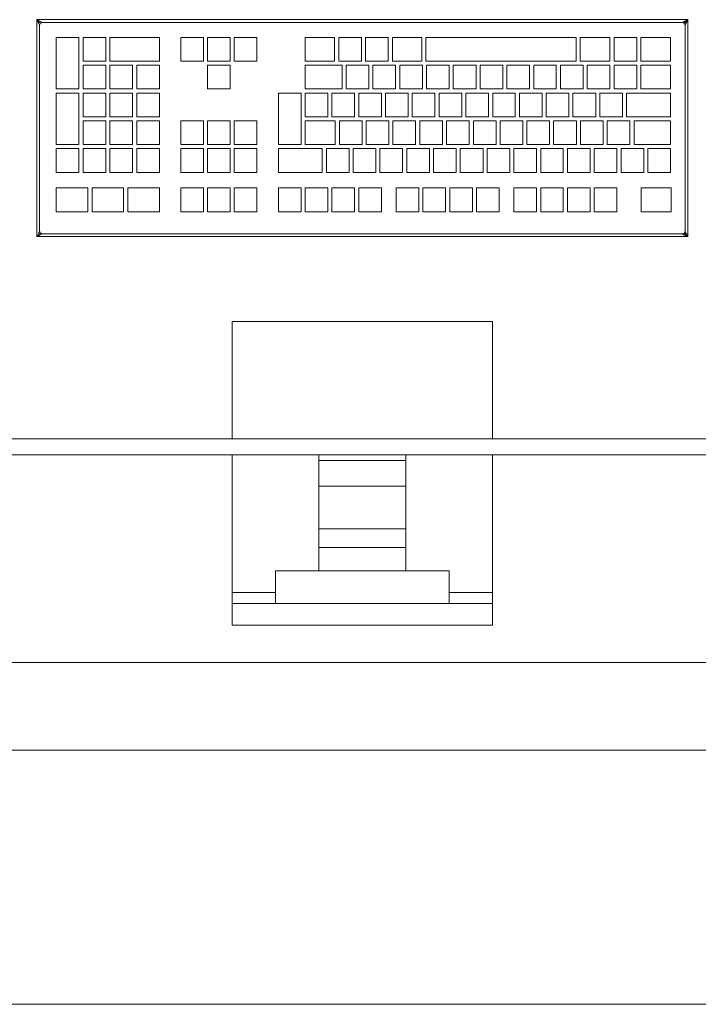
# Model space of a CAD drawing. Header units: millimetres. Extents: x 2 to 902, y -447 to 199.
# Tile 885 of 1056: x 51.073 to 51.867, y 145.724 to 146.877. Entities that reach past the tile are written whole.
import ezdxf

# ---------------------------------------------------------------- set-up
doc = ezdxf.new("R2010")
doc.units = ezdxf.units.MM
doc.header["$MEASUREMENT"] = 0
for name, color, linetype, lineweight in [('IFC-Elemento construtivo genérico-Contorno', 253, 'Continuous', 5), ('IFC-Laje-Contorno', 134, 'Continuous', 5), ('IFC-Parede-Contorno', 42, 'Continuous', 5)]:
    doc.layers.add(name, color=color, linetype=linetype, lineweight=lineweight)

msp = doc.modelspace()

# ---------------------------------------------------------------- linework, layer by layer
at = {"layer": 'IFC-Elemento construtivo genérico-Contorno', "color": 7, "lineweight": 5}
for p, q in [((51.0928, 146.8772), (51.0953, 146.8747)), ((51.0928, 146.6232), (51.0928, 146.8772)), ((51.0928, 146.8772), (51.8548, 146.8772)), ((51.0928, 146.8772), (51.0953, 146.8747)), ((51.0928, 146.8772), (51.096, 146.8708)), ((51.0928, 146.8772), (51.0991, 146.874)), ((51.0928, 146.8772), (51.8548, 146.8772)), ((51.0928, 146.6232), (51.0928, 146.8772)), ((51.0928, 146.8772), (51.0965, 146.8753)), ((51.0953, 146.8747), (51.0969, 146.8731)), ((51.0953, 146.8747), (51.0969, 146.8731)), ((51.0965, 146.8753), (51.0978, 146.8746)), ((51.0969, 146.8731), (51.0991, 146.874)), ((51.0969, 146.8731), (51.0987, 146.8738)), ((51.0969, 146.8731), (51.0987, 146.8738)), ((51.0969, 146.8731), (51.0983, 146.8736)), ((51.0969, 146.8731), (51.0983, 146.8736)), ((51.0978, 146.8746), (51.0987, 146.8742)), ((51.0983, 146.8736), (51.0991, 146.874)), ((51.0983, 146.8736), (51.0991, 146.874)), ((51.0985, 146.8743), (51.0991, 146.874)), ((51.0987, 146.8738), (51.0991, 146.874)), ((51.0987, 146.8738), (51.0991, 146.874)), ((51.0991, 146.874), (51.8484, 146.874)), ((51.0991, 146.874), (51.8484, 146.874)), ((51.8484, 146.874), (51.8548, 146.8772)), ((51.8484, 146.874), (51.8511, 146.8753)), ((51.8484, 146.874), (51.8498, 146.8746)), ((51.8484, 146.874), (51.85, 146.8733)), ((51.8484, 146.874), (51.85, 146.8733)), ((51.8484, 146.874), (51.8493, 146.8736)), ((51.8493, 146.8736), (51.85, 146.8733)), ((51.8498, 146.8746), (51.8548, 146.8772)), ((51.8507, 146.8731), (51.8523, 146.8747)), ((51.8507, 146.8731), (51.8523, 146.8747)), ((51.8511, 146.8753), (51.8548, 146.8772)), ((51.8516, 146.8708), (51.8548, 146.8772)), ((51.8523, 146.8747), (51.8548, 146.8772)), ((51.8523, 146.8747), (51.8548, 146.8772)), ((51.8529, 146.8734), (51.8548, 146.8772)), ((51.8548, 146.6232), (51.8548, 146.8772)), ((51.8548, 146.6232), (51.8548, 146.8772)), ((51.0947, 146.8734), (51.096, 146.8708)), ((51.096, 146.8708), (51.0969, 146.8731)), ((51.096, 146.8708), (51.0969, 146.8731)), ((51.096, 146.8708), (51.0966, 146.8723)), ((51.096, 146.8708), (51.0966, 146.8723)), ((51.096, 146.8708), (51.0963, 146.8716)), ((51.096, 146.8708), (51.0963, 146.8716)), ((51.096, 146.6295), (51.096, 146.8708)), ((51.096, 146.6295), (51.096, 146.8708)), ((51.0963, 146.8716), (51.0966, 146.8723)), ((51.0963, 146.8716), (51.0966, 146.8723)), ((51.0966, 146.8723), (51.0969, 146.8731)), ((51.0966, 146.8723), (51.0969, 146.8731)), ((51.85, 146.8733), (51.8507, 146.8731)), ((51.85, 146.8733), (51.8507, 146.8731)), ((51.8507, 146.8731), (51.8513, 146.8716)), ((51.8507, 146.8731), (51.8516, 146.8708)), ((51.8507, 146.8731), (51.8516, 146.8708)), ((51.8507, 146.8731), (51.8513, 146.8716)), ((51.8513, 146.8716), (51.8514, 146.8712)), ((51.8513, 146.8716), (51.8514, 146.8712)), ((51.8514, 146.8712), (51.8516, 146.8708)), ((51.8514, 146.8712), (51.8516, 146.8708)), ((51.8516, 146.8708), (51.8523, 146.8721)), ((51.8516, 146.8708), (51.8519, 146.8715)), ((51.8516, 146.6295), (51.8516, 146.8708)), ((51.8516, 146.6295), (51.8516, 146.8708)), ((51.8519, 146.8715), (51.8529, 146.8734)), ((51.8523, 146.8721), (51.8529, 146.8734)), ((51.1156, 146.7962), (51.1156, 146.8565)), ((51.1156, 146.8565), (51.1421, 146.8565)), ((51.1156, 146.7962), (51.1156, 146.8565)), ((51.1156, 146.8565), (51.1421, 146.8565)), ((51.1421, 146.7962), (51.1421, 146.8565)), ((51.1421, 146.7962), (51.1421, 146.8565)), ((51.147, 146.8287), (51.147, 146.8565)), ((51.147, 146.8565), (51.1735, 146.8565)), ((51.147, 146.8287), (51.147, 146.8565)), ((51.147, 146.8565), (51.1735, 146.8565)), ((51.1735, 146.8287), (51.1735, 146.8565)), ((51.1735, 146.8287), (51.1735, 146.8565)), ((51.1783, 146.8287), (51.1783, 146.8565)), ((51.1783, 146.8565), (51.2362, 146.8565)), ((51.1783, 146.8287), (51.1783, 146.8565)), ((51.1783, 146.8565), (51.2362, 146.8565)), ((51.2362, 146.8287), (51.2362, 146.8565)), ((51.2362, 146.8287), (51.2362, 146.8565)), ((51.2612, 146.8565), (51.2877, 146.8565)), ((51.2612, 146.8287), (51.2612, 146.8565)), ((51.2612, 146.8565), (51.2877, 146.8565)), ((51.2612, 146.8287), (51.2612, 146.8565)), ((51.2877, 146.8287), (51.2877, 146.8565)), ((51.2877, 146.8287), (51.2877, 146.8565)), ((51.2925, 146.8565), (51.3191, 146.8565)), ((51.2925, 146.8287), (51.2925, 146.8565)), ((51.2925, 146.8565), (51.3191, 146.8565)), ((51.2925, 146.8287), (51.2925, 146.8565)), ((51.3191, 146.8287), (51.3191, 146.8565)), ((51.3191, 146.8287), (51.3191, 146.8565)), ((51.3239, 146.8565), (51.3504, 146.8565)), ((51.3239, 146.8287), (51.3239, 146.8565)), ((51.3239, 146.8565), (51.3504, 146.8565)), ((51.3239, 146.8287), (51.3239, 146.8565)), ((51.3504, 146.8287), (51.3504, 146.8565)), ((51.3504, 146.8287), (51.3504, 146.8565)), ((51.4069, 146.8287), (51.4069, 146.8565)), ((51.4069, 146.8565), (51.4414, 146.8565)), ((51.4069, 146.8287), (51.4069, 146.8565)), ((51.4069, 146.8565), (51.4414, 146.8565)), ((51.4414, 146.8287), (51.4414, 146.8565)), ((51.4414, 146.8287), (51.4414, 146.8565)), ((51.4463, 146.8287), (51.4463, 146.8565)), ((51.4463, 146.8565), (51.4728, 146.8565)), ((51.4463, 146.8287), (51.4463, 146.8565)), ((51.4463, 146.8565), (51.4728, 146.8565)), ((51.4728, 146.8287), (51.4728, 146.8565)), ((51.4728, 146.8287), (51.4728, 146.8565)), ((51.4776, 146.8287), (51.4776, 146.8565)), ((51.4776, 146.8565), (51.5042, 146.8565)), ((51.4776, 146.8287), (51.4776, 146.8565)), ((51.4776, 146.8565), (51.5042, 146.8565)), ((51.5042, 146.8287), (51.5042, 146.8565)), ((51.5042, 146.8287), (51.5042, 146.8565)), ((51.509, 146.8287), (51.509, 146.8565)), ((51.509, 146.8565), (51.5434, 146.8565)), ((51.509, 146.8287), (51.509, 146.8565)), ((51.509, 146.8565), (51.5434, 146.8565)), ((51.5434, 146.8287), (51.5434, 146.8565)), ((51.5434, 146.8287), (51.5434, 146.8565)), ((51.5482, 146.8287), (51.5482, 146.8565)), ((51.5482, 146.8565), (51.724, 146.8565)), ((51.5482, 146.8287), (51.5482, 146.8565)), ((51.5482, 146.8565), (51.724, 146.8565)), ((51.724, 146.8287), (51.724, 146.8565)), ((51.724, 146.8287), (51.724, 146.8565)), ((51.7289, 146.8287), (51.7289, 146.8565)), ((51.7289, 146.8565), (51.7636, 146.8565)), ((51.7289, 146.8287), (51.7289, 146.8565)), ((51.7289, 146.8565), (51.7636, 146.8565)), ((51.7636, 146.8287), (51.7636, 146.8565)), ((51.7636, 146.8287), (51.7636, 146.8565)), ((51.7685, 146.8287), (51.7685, 146.8565)), ((51.7685, 146.8565), (51.795, 146.8565)), ((51.7685, 146.8287), (51.7685, 146.8565)), ((51.7685, 146.8565), (51.795, 146.8565)), ((51.795, 146.8287), (51.795, 146.8565)), ((51.795, 146.8287), (51.795, 146.8565)), ((51.7998, 146.8287), (51.7998, 146.8565)), ((51.7998, 146.8565), (51.8345, 146.8565)), ((51.7998, 146.8287), (51.7998, 146.8565)), ((51.7998, 146.8565), (51.8345, 146.8565)), ((51.8345, 146.8287), (51.8345, 146.8565)), ((51.8345, 146.8287), (51.8345, 146.8565)), ((51.147, 146.8287), (51.1735, 146.8287)), ((51.147, 146.8287), (51.1735, 146.8287)), ((51.1783, 146.8287), (51.2362, 146.8287)), ((51.1783, 146.8287), (51.2362, 146.8287)), ((51.2612, 146.8287), (51.2877, 146.8287)), ((51.2612, 146.8287), (51.2877, 146.8287)), ((51.2925, 146.8287), (51.3191, 146.8287)), ((51.2925, 146.8287), (51.3191, 146.8287)), ((51.3239, 146.8287), (51.3504, 146.8287)), ((51.3239, 146.8287), (51.3504, 146.8287)), ((51.4069, 146.8287), (51.4414, 146.8287)), ((51.4069, 146.8287), (51.4414, 146.8287)), ((51.4463, 146.8287), (51.4728, 146.8287)), ((51.4463, 146.8287), (51.4728, 146.8287)), ((51.4776, 146.8287), (51.5042, 146.8287)), ((51.4776, 146.8287), (51.5042, 146.8287)), ((51.509, 146.8287), (51.5434, 146.8287)), ((51.509, 146.8287), (51.5434, 146.8287)), ((51.5482, 146.8287), (51.724, 146.8287)), ((51.5482, 146.8287), (51.724, 146.8287)), ((51.7289, 146.8287), (51.7636, 146.8287)), ((51.7289, 146.8287), (51.7636, 146.8287)), ((51.7685, 146.8287), (51.795, 146.8287)), ((51.7685, 146.8287), (51.795, 146.8287)), ((51.7998, 146.8287), (51.8345, 146.8287)), ((51.7998, 146.8287), (51.8345, 146.8287)), ((51.147, 146.7962), (51.147, 146.8239)), ((51.147, 146.8239), (51.1735, 146.8239)), ((51.147, 146.7962), (51.147, 146.8239)), ((51.147, 146.8239), (51.1735, 146.8239)), ((51.1735, 146.7962), (51.1735, 146.8239)), ((51.1735, 146.7962), (51.1735, 146.8239)), ((51.1783, 146.7962), (51.1783, 146.8239)), ((51.1783, 146.8239), (51.2048, 146.8239)), ((51.1783, 146.7962), (51.1783, 146.8239)), ((51.1783, 146.8239), (51.2048, 146.8239)), ((51.2048, 146.7962), (51.2048, 146.8239)), ((51.2048, 146.7962), (51.2048, 146.8239)), ((51.2097, 146.7962), (51.2097, 146.8239)), ((51.2097, 146.8239), (51.2362, 146.8239)), ((51.2097, 146.7962), (51.2097, 146.8239)), ((51.2097, 146.8239), (51.2362, 146.8239)), ((51.2362, 146.7962), (51.2362, 146.8239)), ((51.2362, 146.7962), (51.2362, 146.8239)), ((51.2925, 146.7962), (51.2925, 146.8239)), ((51.2925, 146.8239), (51.3191, 146.8239)), ((51.2925, 146.7962), (51.2925, 146.8239)), ((51.2925, 146.8239), (51.3191, 146.8239)), ((51.3191, 146.7962), (51.3191, 146.8239)), ((51.3191, 146.7962), (51.3191, 146.8239)), ((51.4069, 146.7962), (51.4069, 146.8239)), ((51.4069, 146.8239), (51.4501, 146.8239)), ((51.4069, 146.7962), (51.4069, 146.8239)), ((51.4069, 146.8239), (51.4501, 146.8239)), ((51.4501, 146.7962), (51.4501, 146.8239)), ((51.4501, 146.7962), (51.4501, 146.8239)), ((51.4549, 146.7962), (51.4549, 146.8239)), ((51.4549, 146.8239), (51.4814, 146.8239)), ((51.4549, 146.7962), (51.4549, 146.8239)), ((51.4549, 146.8239), (51.4814, 146.8239)), ((51.4814, 146.7962), (51.4814, 146.8239)), ((51.4814, 146.7962), (51.4814, 146.8239)), ((51.4863, 146.7962), (51.4863, 146.8239)), ((51.4863, 146.8239), (51.5128, 146.8239)), ((51.4863, 146.7962), (51.4863, 146.8239)), ((51.4863, 146.8239), (51.5128, 146.8239)), ((51.5128, 146.7962), (51.5128, 146.8239)), ((51.5128, 146.7962), (51.5128, 146.8239)), ((51.5176, 146.7962), (51.5176, 146.8239)), ((51.5176, 146.8239), (51.5442, 146.8239)), ((51.5176, 146.7962), (51.5176, 146.8239)), ((51.5176, 146.8239), (51.5442, 146.8239)), ((51.5442, 146.7962), (51.5442, 146.8239)), ((51.5442, 146.7962), (51.5442, 146.8239)), ((51.549, 146.7962), (51.549, 146.8239)), ((51.549, 146.8239), (51.5755, 146.8239)), ((51.549, 146.7962), (51.549, 146.8239)), ((51.549, 146.8239), (51.5755, 146.8239)), ((51.5755, 146.7962), (51.5755, 146.8239)), ((51.5755, 146.7962), (51.5755, 146.8239)), ((51.5803, 146.7962), (51.5803, 146.8239)), ((51.5803, 146.8239), (51.6069, 146.8239)), ((51.5803, 146.7962), (51.5803, 146.8239)), ((51.5803, 146.8239), (51.6069, 146.8239)), ((51.6069, 146.7962), (51.6069, 146.8239)), ((51.6069, 146.7962), (51.6069, 146.8239)), ((51.6117, 146.7962), (51.6117, 146.8239)), ((51.6117, 146.8239), (51.6382, 146.8239)), ((51.6117, 146.7962), (51.6117, 146.8239)), ((51.6117, 146.8239), (51.6382, 146.8239)), ((51.6382, 146.7962), (51.6382, 146.8239)), ((51.6382, 146.7962), (51.6382, 146.8239)), ((51.643, 146.7962), (51.643, 146.8239)), ((51.643, 146.8239), (51.6696, 146.8239)), ((51.643, 146.7962), (51.643, 146.8239)), ((51.643, 146.8239), (51.6696, 146.8239)), ((51.6696, 146.7962), (51.6696, 146.8239)), ((51.6696, 146.7962), (51.6696, 146.8239)), ((51.6744, 146.7962), (51.6744, 146.8239)), ((51.6744, 146.8239), (51.7009, 146.8239)), ((51.6744, 146.7962), (51.6744, 146.8239)), ((51.6744, 146.8239), (51.7009, 146.8239)), ((51.7009, 146.7962), (51.7009, 146.8239)), ((51.7009, 146.7962), (51.7009, 146.8239)), ((51.7058, 146.7962), (51.7058, 146.8239)), ((51.7058, 146.8239), (51.7323, 146.8239)), ((51.7058, 146.7962), (51.7058, 146.8239)), ((51.7058, 146.8239), (51.7323, 146.8239)), ((51.7323, 146.7962), (51.7323, 146.8239)), ((51.7323, 146.7962), (51.7323, 146.8239)), ((51.7371, 146.7962), (51.7371, 146.8239)), ((51.7371, 146.8239), (51.7636, 146.8239)), ((51.7371, 146.7962), (51.7371, 146.8239)), ((51.7371, 146.8239), (51.7636, 146.8239)), ((51.7636, 146.7962), (51.7636, 146.8239)), ((51.7636, 146.7962), (51.7636, 146.8239)), ((51.7685, 146.7962), (51.7685, 146.8239)), ((51.7685, 146.8239), (51.795, 146.8239)), ((51.7685, 146.7962), (51.7685, 146.8239)), ((51.7685, 146.8239), (51.795, 146.8239)), ((51.795, 146.7962), (51.795, 146.8239)), ((51.795, 146.7962), (51.795, 146.8239)), ((51.7998, 146.7962), (51.7998, 146.8239)), ((51.7998, 146.8239), (51.8345, 146.8239)), ((51.7998, 146.7962), (51.7998, 146.8239)), ((51.7998, 146.8239), (51.8345, 146.8239)), ((51.8345, 146.7962), (51.8345, 146.8239)), ((51.8345, 146.7962), (51.8345, 146.8239)), ((51.1156, 146.7962), (51.1421, 146.7962)), ((51.1156, 146.7962), (51.1421, 146.7962)), ((51.147, 146.7962), (51.1735, 146.7962)), ((51.147, 146.7962), (51.1735, 146.7962)), ((51.1783, 146.7962), (51.2048, 146.7962)), ((51.1783, 146.7962), (51.2048, 146.7962)), ((51.2097, 146.7962), (51.2362, 146.7962)), ((51.2097, 146.7962), (51.2362, 146.7962)), ((51.2925, 146.7962), (51.3191, 146.7962)), ((51.2925, 146.7962), (51.3191, 146.7962)), ((51.4069, 146.7962), (51.4501, 146.7962)), ((51.4069, 146.7962), (51.4501, 146.7962)), ((51.4549, 146.7962), (51.4814, 146.7962)), ((51.4549, 146.7962), (51.4814, 146.7962)), ((51.4863, 146.7962), (51.5128, 146.7962)), ((51.4863, 146.7962), (51.5128, 146.7962)), ((51.5176, 146.7962), (51.5442, 146.7962)), ((51.5176, 146.7962), (51.5442, 146.7962)), ((51.549, 146.7962), (51.5755, 146.7962)), ((51.549, 146.7962), (51.5755, 146.7962)), ((51.5803, 146.7962), (51.6069, 146.7962)), ((51.5803, 146.7962), (51.6069, 146.7962)), ((51.6117, 146.7962), (51.6382, 146.7962)), ((51.6117, 146.7962), (51.6382, 146.7962)), ((51.643, 146.7962), (51.6696, 146.7962)), ((51.643, 146.7962), (51.6696, 146.7962)), ((51.6744, 146.7962), (51.7009, 146.7962)), ((51.6744, 146.7962), (51.7009, 146.7962)), ((51.7058, 146.7962), (51.7323, 146.7962)), ((51.7058, 146.7962), (51.7323, 146.7962)), ((51.7371, 146.7962), (51.7636, 146.7962)), ((51.7371, 146.7962), (51.7636, 146.7962)), ((51.7685, 146.7962), (51.795, 146.7962)), ((51.7685, 146.7962), (51.795, 146.7962)), ((51.7998, 146.7962), (51.8345, 146.7962)), ((51.7998, 146.7962), (51.8345, 146.7962)), ((51.1156, 146.731), (51.1156, 146.7913)), ((51.1156, 146.7913), (51.1421, 146.7913)), ((51.1156, 146.731), (51.1156, 146.7913)), ((51.1156, 146.7913), (51.1421, 146.7913)), ((51.1421, 146.731), (51.1421, 146.7913)), ((51.1421, 146.731), (51.1421, 146.7913)), ((51.147, 146.7636), (51.147, 146.7913)), ((51.147, 146.7913), (51.1735, 146.7913)), ((51.147, 146.7636), (51.147, 146.7913)), ((51.147, 146.7913), (51.1735, 146.7913)), ((51.1735, 146.7636), (51.1735, 146.7913)), ((51.1735, 146.7636), (51.1735, 146.7913)), ((51.1783, 146.7636), (51.1783, 146.7913)), ((51.1783, 146.7913), (51.2048, 146.7913)), ((51.1783, 146.7636), (51.1783, 146.7913)), ((51.1783, 146.7913), (51.2048, 146.7913)), ((51.2048, 146.7636), (51.2048, 146.7913)), ((51.2048, 146.7636), (51.2048, 146.7913)), ((51.2097, 146.7636), (51.2097, 146.7913)), ((51.2097, 146.7913), (51.2362, 146.7913)), ((51.2097, 146.7636), (51.2097, 146.7913)), ((51.2097, 146.7913), (51.2362, 146.7913)), ((51.2362, 146.7636), (51.2362, 146.7913)), ((51.2362, 146.7636), (51.2362, 146.7913)), ((51.3756, 146.731), (51.3756, 146.7913)), ((51.3756, 146.7913), (51.4021, 146.7913)), ((51.3756, 146.731), (51.3756, 146.7913)), ((51.3756, 146.7913), (51.4021, 146.7913)), ((51.4021, 146.731), (51.4021, 146.7913)), ((51.4021, 146.731), (51.4021, 146.7913)), ((51.4069, 146.7636), (51.4069, 146.7913)), ((51.4069, 146.7913), (51.4334, 146.7913)), ((51.4069, 146.7636), (51.4069, 146.7913)), ((51.4069, 146.7913), (51.4334, 146.7913)), ((51.4334, 146.7636), (51.4334, 146.7913)), ((51.4334, 146.7636), (51.4334, 146.7913)), ((51.4382, 146.7636), (51.4382, 146.7913)), ((51.4382, 146.7913), (51.4648, 146.7913)), ((51.4382, 146.7636), (51.4382, 146.7913)), ((51.4382, 146.7913), (51.4648, 146.7913)), ((51.4648, 146.7636), (51.4648, 146.7913)), ((51.4648, 146.7636), (51.4648, 146.7913)), ((51.4696, 146.7636), (51.4696, 146.7913)), ((51.4696, 146.7913), (51.4961, 146.7913)), ((51.4696, 146.7636), (51.4696, 146.7913)), ((51.4696, 146.7913), (51.4961, 146.7913)), ((51.4961, 146.7636), (51.4961, 146.7913)), ((51.4961, 146.7636), (51.4961, 146.7913)), ((51.501, 146.7636), (51.501, 146.7913)), ((51.501, 146.7913), (51.5275, 146.7913)), ((51.501, 146.7636), (51.501, 146.7913)), ((51.501, 146.7913), (51.5275, 146.7913)), ((51.5275, 146.7636), (51.5275, 146.7913)), ((51.5275, 146.7636), (51.5275, 146.7913)), ((51.5323, 146.7636), (51.5323, 146.7913)), ((51.5323, 146.7913), (51.5588, 146.7913)), ((51.5323, 146.7636), (51.5323, 146.7913)), ((51.5323, 146.7913), (51.5588, 146.7913)), ((51.5588, 146.7636), (51.5588, 146.7913)), ((51.5588, 146.7636), (51.5588, 146.7913)), ((51.5637, 146.7636), (51.5637, 146.7913)), ((51.5637, 146.7913), (51.5902, 146.7913)), ((51.5637, 146.7636), (51.5637, 146.7913)), ((51.5637, 146.7913), (51.5902, 146.7913)), ((51.5902, 146.7636), (51.5902, 146.7913)), ((51.5902, 146.7636), (51.5902, 146.7913)), ((51.595, 146.7636), (51.595, 146.7913)), ((51.595, 146.7913), (51.6215, 146.7913)), ((51.595, 146.7636), (51.595, 146.7913)), ((51.595, 146.7913), (51.6215, 146.7913)), ((51.6215, 146.7636), (51.6215, 146.7913)), ((51.6215, 146.7636), (51.6215, 146.7913)), ((51.6264, 146.7636), (51.6264, 146.7913)), ((51.6264, 146.7913), (51.6529, 146.7913)), ((51.6264, 146.7636), (51.6264, 146.7913)), ((51.6264, 146.7913), (51.6529, 146.7913)), ((51.6529, 146.7636), (51.6529, 146.7913)), ((51.6529, 146.7636), (51.6529, 146.7913)), ((51.6577, 146.7636), (51.6577, 146.7913)), ((51.6577, 146.7913), (51.6843, 146.7913)), ((51.6577, 146.7636), (51.6577, 146.7913)), ((51.6577, 146.7913), (51.6843, 146.7913)), ((51.6843, 146.7636), (51.6843, 146.7913)), ((51.6843, 146.7636), (51.6843, 146.7913)), ((51.6891, 146.7636), (51.6891, 146.7913)), ((51.6891, 146.7913), (51.7156, 146.7913)), ((51.6891, 146.7636), (51.6891, 146.7913)), ((51.6891, 146.7913), (51.7156, 146.7913)), ((51.7156, 146.7636), (51.7156, 146.7913)), ((51.7156, 146.7636), (51.7156, 146.7913)), ((51.7204, 146.7636), (51.7204, 146.7913)), ((51.7204, 146.7913), (51.747, 146.7913)), ((51.7204, 146.7636), (51.7204, 146.7913)), ((51.7204, 146.7913), (51.747, 146.7913)), ((51.747, 146.7636), (51.747, 146.7913)), ((51.747, 146.7636), (51.747, 146.7913)), ((51.7518, 146.7636), (51.7518, 146.7913)), ((51.7518, 146.7913), (51.7783, 146.7913)), ((51.7518, 146.7636), (51.7518, 146.7913)), ((51.7518, 146.7913), (51.7783, 146.7913)), ((51.7783, 146.7636), (51.7783, 146.7913)), ((51.7783, 146.7636), (51.7783, 146.7913)), ((51.7831, 146.7636), (51.7831, 146.7913)), ((51.7831, 146.7913), (51.8345, 146.7913)), ((51.7831, 146.7636), (51.7831, 146.7913)), ((51.7831, 146.7913), (51.8345, 146.7913)), ((51.8345, 146.7636), (51.8345, 146.7913)), ((51.8345, 146.7636), (51.8345, 146.7913)), ((51.147, 146.7636), (51.1735, 146.7636)), ((51.147, 146.7636), (51.1735, 146.7636)), ((51.147, 146.731), (51.147, 146.7587)), ((51.147, 146.7587), (51.1735, 146.7587)), ((51.147, 146.731), (51.147, 146.7587)), ((51.147, 146.7587), (51.1735, 146.7587)), ((51.1735, 146.731), (51.1735, 146.7587)), ((51.1735, 146.731), (51.1735, 146.7587)), ((51.1783, 146.7636), (51.2048, 146.7636)), ((51.1783, 146.7636), (51.2048, 146.7636)), ((51.1783, 146.731), (51.1783, 146.7587)), ((51.1783, 146.7587), (51.2048, 146.7587)), ((51.1783, 146.731), (51.1783, 146.7587)), ((51.1783, 146.7587), (51.2048, 146.7587)), ((51.2048, 146.731), (51.2048, 146.7587)), ((51.2048, 146.731), (51.2048, 146.7587)), ((51.2097, 146.7636), (51.2362, 146.7636)), ((51.2097, 146.7636), (51.2362, 146.7636)), ((51.2097, 146.731), (51.2097, 146.7587)), ((51.2097, 146.7587), (51.2362, 146.7587)), ((51.2097, 146.731), (51.2097, 146.7587)), ((51.2097, 146.7587), (51.2362, 146.7587)), ((51.2362, 146.731), (51.2362, 146.7587)), ((51.2362, 146.731), (51.2362, 146.7587)), ((51.2612, 146.7587), (51.2877, 146.7587)), ((51.2612, 146.731), (51.2612, 146.7587)), ((51.2612, 146.7587), (51.2877, 146.7587)), ((51.2612, 146.731), (51.2612, 146.7587)), ((51.2877, 146.731), (51.2877, 146.7587)), ((51.2877, 146.731), (51.2877, 146.7587)), ((51.2925, 146.7587), (51.3191, 146.7587)), ((51.2925, 146.731), (51.2925, 146.7587)), ((51.2925, 146.7587), (51.3191, 146.7587)), ((51.2925, 146.731), (51.2925, 146.7587)), ((51.3191, 146.731), (51.3191, 146.7587)), ((51.3191, 146.731), (51.3191, 146.7587)), ((51.3239, 146.7587), (51.3504, 146.7587)), ((51.3239, 146.731), (51.3239, 146.7587)), ((51.3239, 146.7587), (51.3504, 146.7587)), ((51.3239, 146.731), (51.3239, 146.7587)), ((51.3504, 146.731), (51.3504, 146.7587)), ((51.3504, 146.731), (51.3504, 146.7587)), ((51.4069, 146.7636), (51.4334, 146.7636)), ((51.4069, 146.7636), (51.4334, 146.7636)), ((51.4069, 146.731), (51.4069, 146.7587)), ((51.4069, 146.7587), (51.4422, 146.7587)), ((51.4069, 146.731), (51.4069, 146.7587)), ((51.4069, 146.7587), (51.4422, 146.7587)), ((51.4382, 146.7636), (51.4648, 146.7636)), ((51.4382, 146.7636), (51.4648, 146.7636)), ((51.4422, 146.731), (51.4422, 146.7587)), ((51.4422, 146.731), (51.4422, 146.7587)), ((51.447, 146.731), (51.447, 146.7587)), ((51.447, 146.7587), (51.4735, 146.7587)), ((51.447, 146.731), (51.447, 146.7587)), ((51.447, 146.7587), (51.4735, 146.7587)), ((51.4696, 146.7636), (51.4961, 146.7636)), ((51.4696, 146.7636), (51.4961, 146.7636)), ((51.4735, 146.731), (51.4735, 146.7587)), ((51.4735, 146.731), (51.4735, 146.7587)), ((51.4784, 146.731), (51.4784, 146.7587)), ((51.4784, 146.7587), (51.5049, 146.7587)), ((51.4784, 146.731), (51.4784, 146.7587)), ((51.4784, 146.7587), (51.5049, 146.7587)), ((51.501, 146.7636), (51.5275, 146.7636)), ((51.501, 146.7636), (51.5275, 146.7636)), ((51.5049, 146.731), (51.5049, 146.7587)), ((51.5049, 146.731), (51.5049, 146.7587)), ((51.5097, 146.731), (51.5097, 146.7587)), ((51.5097, 146.7587), (51.5362, 146.7587)), ((51.5097, 146.731), (51.5097, 146.7587)), ((51.5097, 146.7587), (51.5362, 146.7587)), ((51.5323, 146.7636), (51.5588, 146.7636)), ((51.5323, 146.7636), (51.5588, 146.7636)), ((51.5362, 146.731), (51.5362, 146.7587)), ((51.5362, 146.731), (51.5362, 146.7587)), ((51.5411, 146.731), (51.5411, 146.7587)), ((51.5411, 146.7587), (51.5676, 146.7587)), ((51.5411, 146.731), (51.5411, 146.7587)), ((51.5411, 146.7587), (51.5676, 146.7587)), ((51.5637, 146.7636), (51.5902, 146.7636)), ((51.5637, 146.7636), (51.5902, 146.7636)), ((51.5676, 146.731), (51.5676, 146.7587)), ((51.5676, 146.731), (51.5676, 146.7587)), ((51.5724, 146.731), (51.5724, 146.7587)), ((51.5724, 146.7587), (51.599, 146.7587)), ((51.5724, 146.731), (51.5724, 146.7587)), ((51.5724, 146.7587), (51.599, 146.7587)), ((51.595, 146.7636), (51.6215, 146.7636)), ((51.595, 146.7636), (51.6215, 146.7636)), ((51.599, 146.731), (51.599, 146.7587)), ((51.599, 146.731), (51.599, 146.7587)), ((51.6038, 146.731), (51.6038, 146.7587)), ((51.6038, 146.7587), (51.6303, 146.7587)), ((51.6038, 146.731), (51.6038, 146.7587)), ((51.6038, 146.7587), (51.6303, 146.7587)), ((51.6264, 146.7636), (51.6529, 146.7636)), ((51.6264, 146.7636), (51.6529, 146.7636)), ((51.6303, 146.731), (51.6303, 146.7587)), ((51.6303, 146.731), (51.6303, 146.7587)), ((51.6351, 146.731), (51.6351, 146.7587)), ((51.6351, 146.7587), (51.6617, 146.7587)), ((51.6351, 146.731), (51.6351, 146.7587)), ((51.6351, 146.7587), (51.6617, 146.7587)), ((51.6577, 146.7636), (51.6843, 146.7636)), ((51.6577, 146.7636), (51.6843, 146.7636)), ((51.6617, 146.731), (51.6617, 146.7587)), ((51.6617, 146.731), (51.6617, 146.7587)), ((51.6665, 146.731), (51.6665, 146.7587)), ((51.6665, 146.7587), (51.693, 146.7587)), ((51.6665, 146.731), (51.6665, 146.7587)), ((51.6665, 146.7587), (51.693, 146.7587)), ((51.6891, 146.7636), (51.7156, 146.7636)), ((51.6891, 146.7636), (51.7156, 146.7636)), ((51.693, 146.731), (51.693, 146.7587)), ((51.693, 146.731), (51.693, 146.7587)), ((51.6978, 146.731), (51.6978, 146.7587)), ((51.6978, 146.7587), (51.7244, 146.7587)), ((51.6978, 146.731), (51.6978, 146.7587)), ((51.6978, 146.7587), (51.7244, 146.7587)), ((51.7204, 146.7636), (51.747, 146.7636)), ((51.7204, 146.7636), (51.747, 146.7636)), ((51.7244, 146.731), (51.7244, 146.7587)), ((51.7244, 146.731), (51.7244, 146.7587)), ((51.7292, 146.731), (51.7292, 146.7587)), ((51.7292, 146.7587), (51.7557, 146.7587)), ((51.7292, 146.731), (51.7292, 146.7587)), ((51.7292, 146.7587), (51.7557, 146.7587)), ((51.7518, 146.7636), (51.7783, 146.7636)), ((51.7518, 146.7636), (51.7783, 146.7636)), ((51.7557, 146.731), (51.7557, 146.7587)), ((51.7557, 146.731), (51.7557, 146.7587)), ((51.7606, 146.731), (51.7606, 146.7587)), ((51.7606, 146.7587), (51.7871, 146.7587)), ((51.7606, 146.731), (51.7606, 146.7587)), ((51.7606, 146.7587), (51.7871, 146.7587)), ((51.7831, 146.7636), (51.8345, 146.7636)), ((51.7831, 146.7636), (51.8345, 146.7636)), ((51.7871, 146.731), (51.7871, 146.7587)), ((51.7871, 146.731), (51.7871, 146.7587)), ((51.7919, 146.731), (51.7919, 146.7587)), ((51.7919, 146.7587), (51.8345, 146.7587)), ((51.7919, 146.731), (51.7919, 146.7587)), ((51.7919, 146.7587), (51.8345, 146.7587)), ((51.8345, 146.731), (51.8345, 146.7587)), ((51.8345, 146.731), (51.8345, 146.7587)), ((51.1156, 146.731), (51.1421, 146.731)), ((51.1156, 146.731), (51.1421, 146.731)), ((51.1156, 146.6984), (51.1156, 146.7262)), ((51.1156, 146.7262), (51.1421, 146.7262)), ((51.1156, 146.7262), (51.1421, 146.7262)), ((51.1156, 146.6984), (51.1156, 146.7262)), ((51.1421, 146.6984), (51.1421, 146.7262)), ((51.1421, 146.6984), (51.1421, 146.7262)), ((51.147, 146.731), (51.1735, 146.731)), ((51.147, 146.731), (51.1735, 146.731)), ((51.147, 146.6984), (51.147, 146.7262)), ((51.147, 146.7262), (51.1735, 146.7262)), ((51.147, 146.6984), (51.147, 146.7262)), ((51.147, 146.7262), (51.1735, 146.7262)), ((51.1735, 146.6984), (51.1735, 146.7262)), ((51.1735, 146.6984), (51.1735, 146.7262)), ((51.1783, 146.731), (51.2048, 146.731)), ((51.1783, 146.731), (51.2048, 146.731)), ((51.1783, 146.6984), (51.1783, 146.7262)), ((51.1783, 146.7262), (51.2048, 146.7262)), ((51.1783, 146.6984), (51.1783, 146.7262)), ((51.1783, 146.7262), (51.2048, 146.7262)), ((51.2048, 146.6984), (51.2048, 146.7262)), ((51.2048, 146.6984), (51.2048, 146.7262)), ((51.2097, 146.731), (51.2362, 146.731)), ((51.2097, 146.731), (51.2362, 146.731)), ((51.2097, 146.6984), (51.2097, 146.7262)), ((51.2097, 146.7262), (51.2362, 146.7262)), ((51.2097, 146.6984), (51.2097, 146.7262)), ((51.2097, 146.7262), (51.2362, 146.7262)), ((51.2362, 146.6984), (51.2362, 146.7262)), ((51.2362, 146.6984), (51.2362, 146.7262)), ((51.2612, 146.731), (51.2877, 146.731)), ((51.2612, 146.731), (51.2877, 146.731)), ((51.2612, 146.6984), (51.2612, 146.7262)), ((51.2612, 146.7262), (51.2877, 146.7262)), ((51.2612, 146.6984), (51.2612, 146.7262)), ((51.2612, 146.7262), (51.2877, 146.7262)), ((51.2877, 146.6984), (51.2877, 146.7262)), ((51.2877, 146.6984), (51.2877, 146.7262)), ((51.2925, 146.731), (51.3191, 146.731)), ((51.2925, 146.731), (51.3191, 146.731)), ((51.2925, 146.6984), (51.2925, 146.7262)), ((51.2925, 146.7262), (51.3191, 146.7262)), ((51.2925, 146.6984), (51.2925, 146.7262)), ((51.2925, 146.7262), (51.3191, 146.7262)), ((51.3191, 146.6984), (51.3191, 146.7262)), ((51.3191, 146.6984), (51.3191, 146.7262)), ((51.3239, 146.731), (51.3504, 146.731)), ((51.3239, 146.731), (51.3504, 146.731)), ((51.3239, 146.6984), (51.3239, 146.7262)), ((51.3239, 146.7262), (51.3504, 146.7262)), ((51.3239, 146.6984), (51.3239, 146.7262)), ((51.3239, 146.7262), (51.3504, 146.7262)), ((51.3504, 146.6984), (51.3504, 146.7262)), ((51.3504, 146.6984), (51.3504, 146.7262)), ((51.3756, 146.731), (51.4021, 146.731)), ((51.3756, 146.731), (51.4021, 146.731)), ((51.3756, 146.6984), (51.3756, 146.7262)), ((51.3756, 146.7262), (51.4269, 146.7262)), ((51.3756, 146.6984), (51.3756, 146.7262)), ((51.3756, 146.7262), (51.4269, 146.7262)), ((51.4069, 146.731), (51.4422, 146.731)), ((51.4069, 146.731), (51.4422, 146.731)), ((51.4269, 146.6984), (51.4269, 146.7262)), ((51.4269, 146.6984), (51.4269, 146.7262)), ((51.4318, 146.6984), (51.4318, 146.7262)), ((51.4318, 146.7262), (51.4583, 146.7262)), ((51.4318, 146.6984), (51.4318, 146.7262)), ((51.4318, 146.7262), (51.4583, 146.7262)), ((51.447, 146.731), (51.4735, 146.731)), ((51.447, 146.731), (51.4735, 146.731)), ((51.4583, 146.6984), (51.4583, 146.7262)), ((51.4583, 146.6984), (51.4583, 146.7262)), ((51.4631, 146.6984), (51.4631, 146.7262)), ((51.4631, 146.7262), (51.4896, 146.7262)), ((51.4631, 146.6984), (51.4631, 146.7262)), ((51.4631, 146.7262), (51.4896, 146.7262)), ((51.4784, 146.731), (51.5049, 146.731)), ((51.4784, 146.731), (51.5049, 146.731)), ((51.4896, 146.6984), (51.4896, 146.7262)), ((51.4896, 146.6984), (51.4896, 146.7262)), ((51.4945, 146.6984), (51.4945, 146.7262)), ((51.4945, 146.7262), (51.521, 146.7262)), ((51.4945, 146.6984), (51.4945, 146.7262)), ((51.4945, 146.7262), (51.521, 146.7262)), ((51.5097, 146.731), (51.5362, 146.731)), ((51.5097, 146.731), (51.5362, 146.731)), ((51.521, 146.6984), (51.521, 146.7262)), ((51.521, 146.6984), (51.521, 146.7262)), ((51.5258, 146.6984), (51.5258, 146.7262)), ((51.5258, 146.7262), (51.5524, 146.7262)), ((51.5258, 146.6984), (51.5258, 146.7262)), ((51.5258, 146.7262), (51.5524, 146.7262)), ((51.5411, 146.731), (51.5676, 146.731)), ((51.5411, 146.731), (51.5676, 146.731)), ((51.5524, 146.6984), (51.5524, 146.7262)), ((51.5524, 146.6984), (51.5524, 146.7262)), ((51.5572, 146.6984), (51.5572, 146.7262)), ((51.5572, 146.7262), (51.5837, 146.7262)), ((51.5572, 146.6984), (51.5572, 146.7262)), ((51.5572, 146.7262), (51.5837, 146.7262)), ((51.5724, 146.731), (51.599, 146.731)), ((51.5724, 146.731), (51.599, 146.731)), ((51.5837, 146.6984), (51.5837, 146.7262)), ((51.5837, 146.6984), (51.5837, 146.7262)), ((51.5885, 146.6984), (51.5885, 146.7262)), ((51.5885, 146.7262), (51.6151, 146.7262)), ((51.5885, 146.6984), (51.5885, 146.7262)), ((51.5885, 146.7262), (51.6151, 146.7262)), ((51.6038, 146.731), (51.6303, 146.731)), ((51.6038, 146.731), (51.6303, 146.731)), ((51.6151, 146.6984), (51.6151, 146.7262)), ((51.6151, 146.6984), (51.6151, 146.7262)), ((51.6199, 146.6984), (51.6199, 146.7262)), ((51.6199, 146.7262), (51.6464, 146.7262)), ((51.6199, 146.6984), (51.6199, 146.7262)), ((51.6199, 146.7262), (51.6464, 146.7262)), ((51.6351, 146.731), (51.6617, 146.731)), ((51.6351, 146.731), (51.6617, 146.731)), ((51.6464, 146.6984), (51.6464, 146.7262)), ((51.6464, 146.6984), (51.6464, 146.7262)), ((51.6512, 146.6984), (51.6512, 146.7262)), ((51.6512, 146.7262), (51.6778, 146.7262)), ((51.6512, 146.6984), (51.6512, 146.7262)), ((51.6512, 146.7262), (51.6778, 146.7262)), ((51.6665, 146.731), (51.693, 146.731)), ((51.6665, 146.731), (51.693, 146.731)), ((51.6778, 146.6984), (51.6778, 146.7262)), ((51.6778, 146.6984), (51.6778, 146.7262)), ((51.6826, 146.6984), (51.6826, 146.7262)), ((51.6826, 146.7262), (51.7091, 146.7262)), ((51.6826, 146.6984), (51.6826, 146.7262)), ((51.6826, 146.7262), (51.7091, 146.7262)), ((51.6978, 146.731), (51.7244, 146.731)), ((51.6978, 146.731), (51.7244, 146.731)), ((51.7091, 146.6984), (51.7091, 146.7262)), ((51.7091, 146.6984), (51.7091, 146.7262)), ((51.714, 146.6984), (51.714, 146.7262)), ((51.714, 146.7262), (51.7405, 146.7262)), ((51.714, 146.6984), (51.714, 146.7262)), ((51.714, 146.7262), (51.7405, 146.7262)), ((51.7292, 146.731), (51.7557, 146.731)), ((51.7292, 146.731), (51.7557, 146.731)), ((51.7405, 146.6984), (51.7405, 146.7262)), ((51.7405, 146.6984), (51.7405, 146.7262)), ((51.7453, 146.6984), (51.7453, 146.7262)), ((51.7453, 146.7262), (51.7718, 146.7262)), ((51.7453, 146.6984), (51.7453, 146.7262)), ((51.7453, 146.7262), (51.7718, 146.7262)), ((51.7606, 146.731), (51.7871, 146.731)), ((51.7606, 146.731), (51.7871, 146.731)), ((51.7718, 146.6984), (51.7718, 146.7262)), ((51.7718, 146.6984), (51.7718, 146.7262)), ((51.7767, 146.6984), (51.7767, 146.7262)), ((51.7767, 146.7262), (51.8032, 146.7262)), ((51.7767, 146.6984), (51.7767, 146.7262)), ((51.7767, 146.7262), (51.8032, 146.7262)), ((51.7919, 146.731), (51.8345, 146.731)), ((51.7919, 146.731), (51.8345, 146.731)), ((51.8032, 146.6984), (51.8032, 146.7262)), ((51.8032, 146.6984), (51.8032, 146.7262)), ((51.808, 146.6984), (51.808, 146.7262)), ((51.808, 146.7262), (51.8345, 146.7262)), ((51.808, 146.6984), (51.808, 146.7262)), ((51.808, 146.7262), (51.8345, 146.7262)), ((51.8345, 146.6984), (51.8345, 146.7262)), ((51.8345, 146.6984), (51.8345, 146.7262)), ((51.1156, 146.6984), (51.1421, 146.6984)), ((51.1156, 146.6984), (51.1421, 146.6984)), ((51.147, 146.6984), (51.1735, 146.6984)), ((51.147, 146.6984), (51.1735, 146.6984)), ((51.1783, 146.6984), (51.2048, 146.6984)), ((51.1783, 146.6984), (51.2048, 146.6984)), ((51.2097, 146.6984), (51.2362, 146.6984)), ((51.2097, 146.6984), (51.2362, 146.6984)), ((51.2612, 146.6984), (51.2877, 146.6984)), ((51.2612, 146.6984), (51.2877, 146.6984)), ((51.2925, 146.6984), (51.3191, 146.6984)), ((51.2925, 146.6984), (51.3191, 146.6984)), ((51.3239, 146.6984), (51.3504, 146.6984)), ((51.3239, 146.6984), (51.3504, 146.6984)), ((51.3756, 146.6984), (51.4269, 146.6984)), ((51.3756, 146.6984), (51.4269, 146.6984)), ((51.4318, 146.6984), (51.4583, 146.6984)), ((51.4318, 146.6984), (51.4583, 146.6984)), ((51.4631, 146.6984), (51.4896, 146.6984)), ((51.4631, 146.6984), (51.4896, 146.6984)), ((51.4945, 146.6984), (51.521, 146.6984)), ((51.4945, 146.6984), (51.521, 146.6984)), ((51.5258, 146.6984), (51.5524, 146.6984)), ((51.5258, 146.6984), (51.5524, 146.6984)), ((51.5572, 146.6984), (51.5837, 146.6984)), ((51.5572, 146.6984), (51.5837, 146.6984)), ((51.5885, 146.6984), (51.6151, 146.6984)), ((51.5885, 146.6984), (51.6151, 146.6984)), ((51.6199, 146.6984), (51.6464, 146.6984)), ((51.6199, 146.6984), (51.6464, 146.6984)), ((51.6512, 146.6984), (51.6778, 146.6984)), ((51.6512, 146.6984), (51.6778, 146.6984)), ((51.6826, 146.6984), (51.7091, 146.6984)), ((51.6826, 146.6984), (51.7091, 146.6984)), ((51.714, 146.6984), (51.7405, 146.6984)), ((51.714, 146.6984), (51.7405, 146.6984)), ((51.7453, 146.6984), (51.7718, 146.6984)), ((51.7453, 146.6984), (51.7718, 146.6984)), ((51.7767, 146.6984), (51.8032, 146.6984)), ((51.7767, 146.6984), (51.8032, 146.6984)), ((51.808, 146.6984), (51.8345, 146.6984)), ((51.808, 146.6984), (51.8345, 146.6984)), ((51.1156, 146.6802), (51.1524, 146.6802)), ((51.1156, 146.6524), (51.1156, 146.6802)), ((51.1156, 146.6802), (51.1524, 146.6802)), ((51.1156, 146.6524), (51.1156, 146.6802)), ((51.1524, 146.6524), (51.1524, 146.6802)), ((51.1524, 146.6524), (51.1524, 146.6802)), ((51.1575, 146.6802), (51.1943, 146.6802)), ((51.1575, 146.6524), (51.1575, 146.6802)), ((51.1575, 146.6802), (51.1943, 146.6802)), ((51.1575, 146.6524), (51.1575, 146.6802)), ((51.1943, 146.6524), (51.1943, 146.6802)), ((51.1943, 146.6524), (51.1943, 146.6802)), ((51.1995, 146.6524), (51.1995, 146.6802)), ((51.1995, 146.6802), (51.2362, 146.6802)), ((51.1995, 146.6524), (51.1995, 146.6802)), ((51.1995, 146.6802), (51.2362, 146.6802)), ((51.2362, 146.6524), (51.2362, 146.6802)), ((51.2362, 146.6524), (51.2362, 146.6802)), ((51.2612, 146.6524), (51.2612, 146.6802)), ((51.2612, 146.6802), (51.2877, 146.6802)), ((51.2612, 146.6524), (51.2612, 146.6802)), ((51.2612, 146.6802), (51.2877, 146.6802)), ((51.2877, 146.6524), (51.2877, 146.6802)), ((51.2877, 146.6524), (51.2877, 146.6802)), ((51.2925, 146.6524), (51.2925, 146.6802)), ((51.2925, 146.6802), (51.3191, 146.6802)), ((51.2925, 146.6524), (51.2925, 146.6802)), ((51.2925, 146.6802), (51.3191, 146.6802)), ((51.3191, 146.6524), (51.3191, 146.6802)), ((51.3191, 146.6524), (51.3191, 146.6802)), ((51.3239, 146.6524), (51.3239, 146.6802)), ((51.3239, 146.6802), (51.3504, 146.6802)), ((51.3239, 146.6524), (51.3239, 146.6802)), ((51.3239, 146.6802), (51.3504, 146.6802)), ((51.3504, 146.6524), (51.3504, 146.6802)), ((51.3504, 146.6524), (51.3504, 146.6802)), ((51.3756, 146.6524), (51.3756, 146.6802)), ((51.3756, 146.6802), (51.4021, 146.6802)), ((51.3756, 146.6524), (51.3756, 146.6802)), ((51.3756, 146.6802), (51.4021, 146.6802)), ((51.4021, 146.6524), (51.4021, 146.6802)), ((51.4021, 146.6524), (51.4021, 146.6802)), ((51.4069, 146.6524), (51.4069, 146.6802)), ((51.4069, 146.6802), (51.4335, 146.6802)), ((51.4069, 146.6524), (51.4069, 146.6802)), ((51.4069, 146.6802), (51.4335, 146.6802)), ((51.4335, 146.6524), (51.4335, 146.6802)), ((51.4335, 146.6524), (51.4335, 146.6802)), ((51.4383, 146.6524), (51.4383, 146.6802)), ((51.4383, 146.6802), (51.4648, 146.6802)), ((51.4383, 146.6524), (51.4383, 146.6802)), ((51.4383, 146.6802), (51.4648, 146.6802)), ((51.4648, 146.6524), (51.4648, 146.6802)), ((51.4648, 146.6524), (51.4648, 146.6802)), ((51.4697, 146.6524), (51.4697, 146.6802)), ((51.4697, 146.6802), (51.4962, 146.6802)), ((51.4697, 146.6524), (51.4697, 146.6802)), ((51.4697, 146.6802), (51.4962, 146.6802)), ((51.4962, 146.6524), (51.4962, 146.6802)), ((51.4962, 146.6524), (51.4962, 146.6802)), ((51.5134, 146.6524), (51.5134, 146.6802)), ((51.5134, 146.6802), (51.5399, 146.6802)), ((51.5134, 146.6524), (51.5134, 146.6802)), ((51.5134, 146.6802), (51.5399, 146.6802)), ((51.5399, 146.6524), (51.5399, 146.6802)), ((51.5399, 146.6524), (51.5399, 146.6802)), ((51.5448, 146.6524), (51.5448, 146.6802)), ((51.5448, 146.6802), (51.5713, 146.6802)), ((51.5448, 146.6524), (51.5448, 146.6802)), ((51.5448, 146.6802), (51.5713, 146.6802)), ((51.5713, 146.6524), (51.5713, 146.6802)), ((51.5713, 146.6524), (51.5713, 146.6802)), ((51.5761, 146.6524), (51.5761, 146.6802)), ((51.5761, 146.6802), (51.6027, 146.6802)), ((51.5761, 146.6524), (51.5761, 146.6802)), ((51.5761, 146.6802), (51.6027, 146.6802)), ((51.6027, 146.6524), (51.6027, 146.6802)), ((51.6027, 146.6524), (51.6027, 146.6802)), ((51.6075, 146.6524), (51.6075, 146.6802)), ((51.6075, 146.6802), (51.634, 146.6802)), ((51.6075, 146.6524), (51.6075, 146.6802)), ((51.6075, 146.6802), (51.634, 146.6802)), ((51.634, 146.6524), (51.634, 146.6802)), ((51.634, 146.6524), (51.634, 146.6802)), ((51.6512, 146.6524), (51.6512, 146.6802)), ((51.6512, 146.6802), (51.6778, 146.6802)), ((51.6512, 146.6524), (51.6512, 146.6802)), ((51.6512, 146.6802), (51.6778, 146.6802)), ((51.6778, 146.6524), (51.6778, 146.6802)), ((51.6778, 146.6524), (51.6778, 146.6802)), ((51.6826, 146.6524), (51.6826, 146.6802)), ((51.6826, 146.6802), (51.7091, 146.6802)), ((51.6826, 146.6524), (51.6826, 146.6802)), ((51.6826, 146.6802), (51.7091, 146.6802)), ((51.7091, 146.6524), (51.7091, 146.6802)), ((51.7091, 146.6524), (51.7091, 146.6802)), ((51.714, 146.6524), (51.714, 146.6802)), ((51.714, 146.6802), (51.7405, 146.6802)), ((51.714, 146.6524), (51.714, 146.6802)), ((51.714, 146.6802), (51.7405, 146.6802)), ((51.7405, 146.6524), (51.7405, 146.6802)), ((51.7405, 146.6524), (51.7405, 146.6802)), ((51.7453, 146.6524), (51.7453, 146.6802)), ((51.7453, 146.6802), (51.7718, 146.6802)), ((51.7453, 146.6524), (51.7453, 146.6802)), ((51.7453, 146.6802), (51.7718, 146.6802)), ((51.7718, 146.6524), (51.7718, 146.6802)), ((51.7718, 146.6524), (51.7718, 146.6802)), ((51.8002, 146.6524), (51.8002, 146.6802)), ((51.8002, 146.6802), (51.8355, 146.6802)), ((51.8002, 146.6524), (51.8002, 146.6802)), ((51.8002, 146.6802), (51.8355, 146.6802)), ((51.8355, 146.6524), (51.8355, 146.6802)), ((51.8355, 146.6524), (51.8355, 146.6802)), ((51.1156, 146.6524), (51.1524, 146.6524)), ((51.1156, 146.6524), (51.1524, 146.6524)), ((51.1575, 146.6524), (51.1943, 146.6524)), ((51.1575, 146.6524), (51.1943, 146.6524)), ((51.1995, 146.6524), (51.2362, 146.6524)), ((51.1995, 146.6524), (51.2362, 146.6524)), ((51.2612, 146.6524), (51.2877, 146.6524)), ((51.2612, 146.6524), (51.2877, 146.6524)), ((51.2925, 146.6524), (51.3191, 146.6524)), ((51.2925, 146.6524), (51.3191, 146.6524)), ((51.3239, 146.6524), (51.3504, 146.6524)), ((51.3239, 146.6524), (51.3504, 146.6524)), ((51.3756, 146.6524), (51.4021, 146.6524)), ((51.3756, 146.6524), (51.4021, 146.6524)), ((51.4069, 146.6524), (51.4335, 146.6524)), ((51.4069, 146.6524), (51.4335, 146.6524)), ((51.4383, 146.6524), (51.4648, 146.6524)), ((51.4383, 146.6524), (51.4648, 146.6524)), ((51.4697, 146.6524), (51.4962, 146.6524)), ((51.4697, 146.6524), (51.4962, 146.6524)), ((51.5134, 146.6524), (51.5399, 146.6524)), ((51.5134, 146.6524), (51.5399, 146.6524)), ((51.5448, 146.6524), (51.5713, 146.6524)), ((51.5448, 146.6524), (51.5713, 146.6524)), ((51.5761, 146.6524), (51.6027, 146.6524)), ((51.5761, 146.6524), (51.6027, 146.6524)), ((51.6075, 146.6524), (51.634, 146.6524)), ((51.6075, 146.6524), (51.634, 146.6524)), ((51.6512, 146.6524), (51.6778, 146.6524)), ((51.6512, 146.6524), (51.6778, 146.6524)), ((51.6826, 146.6524), (51.7091, 146.6524)), ((51.6826, 146.6524), (51.7091, 146.6524)), ((51.714, 146.6524), (51.7405, 146.6524)), ((51.714, 146.6524), (51.7405, 146.6524)), ((51.7453, 146.6524), (51.7718, 146.6524)), ((51.7453, 146.6524), (51.7718, 146.6524)), ((51.8002, 146.6524), (51.8355, 146.6524)), ((51.8002, 146.6524), (51.8355, 146.6524)), ((51.0928, 146.6232), (51.0991, 146.6263)), ((51.0928, 146.6232), (51.0953, 146.6256)), ((51.0928, 146.6232), (51.0953, 146.6256)), ((51.0928, 146.6232), (51.0965, 146.625)), ((51.0928, 146.6232), (51.8548, 146.6232)), ((51.0928, 146.6232), (51.8548, 146.6232)), ((51.0947, 146.6269), (51.096, 146.6295)), ((51.0947, 146.6269), (51.0956, 146.6289)), ((51.0947, 146.6269), (51.0953, 146.6282)), ((51.0953, 146.6282), (51.096, 146.6295)), ((51.0953, 146.6282), (51.0956, 146.6289)), ((51.0953, 146.6282), (51.0956, 146.6289)), ((51.0953, 146.6256), (51.0969, 146.6273)), ((51.0953, 146.6256), (51.0969, 146.6273)), ((51.0956, 146.6289), (51.096, 146.6295)), ((51.0956, 146.6289), (51.096, 146.6295)), ((51.096, 146.6295), (51.0969, 146.6273)), ((51.096, 146.6295), (51.0961, 146.6291)), ((51.096, 146.6295), (51.0969, 146.6273)), ((51.096, 146.6295), (51.0961, 146.6291)), ((51.0961, 146.6291), (51.0963, 146.6287)), ((51.0961, 146.6291), (51.0969, 146.6273)), ((51.0963, 146.6287), (51.0969, 146.6273)), ((51.0965, 146.625), (51.0991, 146.6263)), ((51.0965, 146.625), (51.0991, 146.6263)), ((51.0969, 146.6273), (51.0976, 146.627)), ((51.0969, 146.6273), (51.0976, 146.627)), ((51.0976, 146.627), (51.0991, 146.6263)), ((51.0976, 146.627), (51.0983, 146.6267)), ((51.0976, 146.627), (51.0991, 146.6263)), ((51.0976, 146.627), (51.0983, 146.6267)), ((51.0978, 146.6257), (51.0991, 146.6263)), ((51.0978, 146.6257), (51.0991, 146.6263)), ((51.0983, 146.6267), (51.0991, 146.6263)), ((51.0983, 146.6267), (51.0991, 146.6263)), ((51.0991, 146.6263), (51.8484, 146.6263)), ((51.0991, 146.6263), (51.8484, 146.6263)), ((51.8484, 146.6263), (51.8507, 146.6273)), ((51.8484, 146.6263), (51.8507, 146.6273)), ((51.8484, 146.6263), (51.8489, 146.6265)), ((51.8484, 146.6263), (51.8548, 146.6232)), ((51.8484, 146.6263), (51.8498, 146.6257)), ((51.8484, 146.6263), (51.8491, 146.626)), ((51.8484, 146.6263), (51.8511, 146.625)), ((51.8489, 146.6265), (51.8507, 146.6273)), ((51.8491, 146.626), (51.8511, 146.625)), ((51.8491, 146.626), (51.8498, 146.6257)), ((51.8491, 146.626), (51.8498, 146.6257)), ((51.8498, 146.6257), (51.8511, 146.625)), ((51.8507, 146.6273), (51.8516, 146.6295)), ((51.8507, 146.6273), (51.851, 146.628)), ((51.8507, 146.6273), (51.851, 146.628)), ((51.8507, 146.6273), (51.8523, 146.6256)), ((51.8507, 146.6273), (51.8523, 146.6256)), ((51.851, 146.628), (51.8516, 146.6295)), ((51.851, 146.628), (51.8516, 146.6295)), ((51.851, 146.628), (51.8513, 146.6287)), ((51.851, 146.628), (51.8513, 146.6287)), ((51.8511, 146.625), (51.8548, 146.6232)), ((51.8513, 146.6287), (51.8516, 146.6295)), ((51.8513, 146.6287), (51.8516, 146.6295)), ((51.8516, 146.6295), (51.8523, 146.6282)), ((51.8516, 146.6295), (51.8529, 146.6269)), ((51.8516, 146.6295), (51.8523, 146.6282)), ((51.8516, 146.6295), (51.8548, 146.6232)), ((51.8523, 146.6282), (51.8529, 146.6269)), ((51.8523, 146.6256), (51.8548, 146.6232)), ((51.8523, 146.6256), (51.8548, 146.6232)), ((51.3214, 146.3866), (51.3214, 146.5239)), ((51.3214, 146.5239), (51.6262, 146.5239)), ((51.3214, 146.3866), (51.3214, 146.5239)), ((51.3214, 146.5239), (51.6262, 146.5239)), ((51.6262, 146.3866), (51.6262, 146.5239)), ((51.6262, 146.3866), (51.6262, 146.5239)), ((50.8769, 146.3866), (52.0707, 146.3866)), ((50.8769, 146.3866), (52.0707, 146.3866)), ((50.8769, 146.3676), (52.0707, 146.3676)), ((50.8769, 146.3676), (52.0707, 146.3676)), ((51.3214, 146.2064), (51.3214, 146.3676)), ((51.3214, 146.2064), (51.3214, 146.3676)), ((51.423, 146.3612), (51.423, 146.3676)), ((51.423, 146.3612), (51.423, 146.3676)), ((51.5246, 146.3612), (51.5246, 146.3676)), ((51.5246, 146.3612), (51.5246, 146.3676)), ((51.6262, 146.2064), (51.6262, 146.3676)), ((51.6262, 146.2064), (51.6262, 146.3676)), ((51.423, 146.3612), (51.5246, 146.3612)), ((51.423, 146.331), (51.423, 146.3612)), ((51.423, 146.3612), (51.5246, 146.3612)), ((51.423, 146.331), (51.423, 146.3612)), ((51.5246, 146.331), (51.5246, 146.3612)), ((51.5246, 146.331), (51.5246, 146.3612)), ((51.423, 146.281), (51.423, 146.331)), ((51.423, 146.331), (51.5246, 146.331)), ((51.423, 146.281), (51.423, 146.331)), ((51.423, 146.331), (51.5246, 146.331)), ((51.5246, 146.281), (51.5246, 146.331)), ((51.5246, 146.281), (51.5246, 146.331)), ((51.423, 146.2592), (51.423, 146.281)), ((51.423, 146.281), (51.5246, 146.281)), ((51.423, 146.2592), (51.423, 146.281)), ((51.423, 146.281), (51.5246, 146.281)), ((51.5246, 146.2592), (51.5246, 146.281)), ((51.5246, 146.2592), (51.5246, 146.281)), ((51.423, 146.2592), (51.5246, 146.2592)), ((51.423, 146.2523), (51.423, 146.2592)), ((51.423, 146.2592), (51.5246, 146.2592)), ((51.423, 146.2523), (51.423, 146.2592)), ((51.423, 146.2431), (51.423, 146.2523)), ((51.423, 146.2431), (51.423, 146.2523)), ((51.5246, 146.2523), (51.5246, 146.2609)), ((51.5246, 146.2523), (51.5246, 146.2609)), ((51.5246, 146.2431), (51.5246, 146.2523)), ((51.5246, 146.2431), (51.5246, 146.2523)), ((51.423, 146.2318), (51.423, 146.2431)), ((51.423, 146.2318), (51.423, 146.2431)), ((51.5246, 146.2318), (51.5246, 146.2431)), ((51.5246, 146.2318), (51.5246, 146.2431)), ((51.3722, 146.1937), (51.3722, 146.2318)), ((51.3722, 146.2318), (51.5754, 146.2318)), ((51.3722, 146.1937), (51.3722, 146.2318)), ((51.3722, 146.2318), (51.5754, 146.2318)), ((51.5754, 146.1937), (51.5754, 146.2318)), ((51.5754, 146.1937), (51.5754, 146.2318)), ((51.3214, 146.2031), (51.3214, 146.2064)), ((51.3214, 146.2031), (51.3214, 146.2064)), ((51.3214, 146.2064), (51.3722, 146.2064)), ((51.5754, 146.2064), (51.6262, 146.2064)), ((51.6262, 146.2031), (51.6262, 146.2064)), ((51.6262, 146.2031), (51.6262, 146.2064)), ((51.3214, 146.2001), (51.3214, 146.2031)), ((51.3214, 146.2001), (51.3214, 146.2031)), ((51.3214, 146.1975), (51.3214, 146.2001)), ((51.3214, 146.1975), (51.3214, 146.2001)), ((51.3214, 146.1954), (51.3214, 146.1975)), ((51.3214, 146.1954), (51.3214, 146.1975)), ((51.3214, 146.1942), (51.3214, 146.1954)), ((51.3214, 146.1942), (51.3214, 146.1954)), ((51.3214, 146.1937), (51.3214, 146.1942)), ((51.3214, 146.1937), (51.3214, 146.1942)), ((51.3214, 146.1683), (51.3214, 146.1937)), ((51.3214, 146.1937), (51.6262, 146.1937)), ((51.3214, 146.1683), (51.3214, 146.1937)), ((51.3214, 146.1937), (51.6262, 146.1937)), ((51.6262, 146.2001), (51.6262, 146.2031)), ((51.6262, 146.2001), (51.6262, 146.2031)), ((51.6262, 146.1975), (51.6262, 146.2001)), ((51.6262, 146.1975), (51.6262, 146.2001)), ((51.6262, 146.1954), (51.6262, 146.1975)), ((51.6262, 146.1954), (51.6262, 146.1975)), ((51.6262, 146.1942), (51.6262, 146.1954)), ((51.6262, 146.1942), (51.6262, 146.1954)), ((51.6262, 146.1937), (51.6262, 146.1942)), ((51.6262, 146.1937), (51.6262, 146.1942)), ((51.6262, 146.1683), (51.6262, 146.1937)), ((51.6262, 146.1683), (51.6262, 146.1937)), ((51.3214, 146.1683), (51.6262, 146.1683)), ((51.3214, 146.1683), (51.6262, 146.1683))]:
    msp.add_line(p, q, dxfattribs=at)
at = {"layer": 'IFC-Laje-Contorno', "color": 7, "lineweight": 5}
msp.add_line((50.7636, 146.0221), (58.861, 146.0221), dxfattribs=at)
at = {"layer": 'IFC-Parede-Contorno', "color": 7, "lineweight": 5}
for p, q in [((48.7738, 146.1244), (53.8498, 146.1244)), ((48.7139, 145.7244), (53.7501, 145.7244))]:
    msp.add_line(p, q, dxfattribs=at)

doc.saveas('drawing.dxf')
